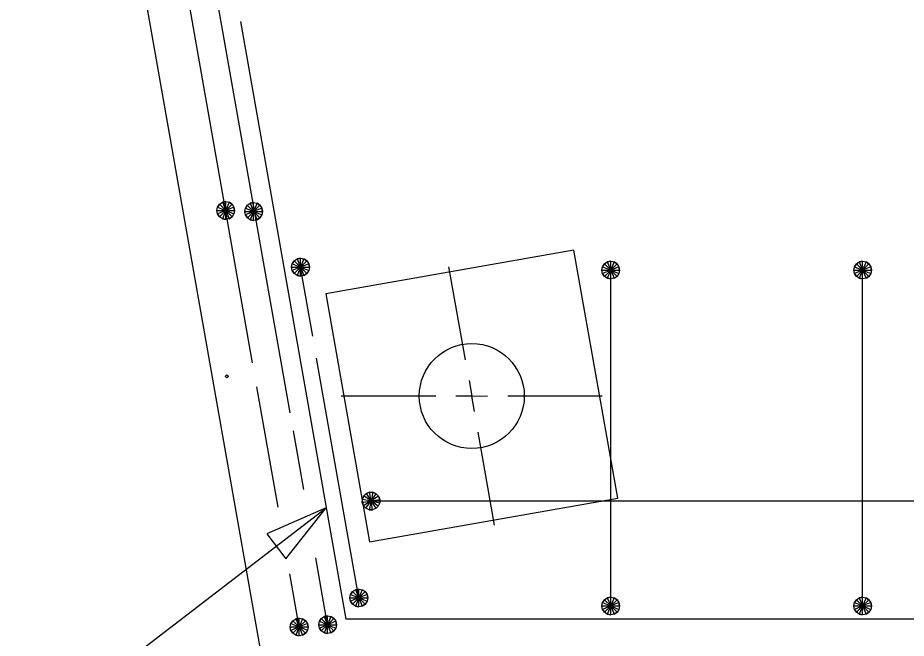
# Model space of a CAD drawing. Extents: x -408 to -23, y -15 to 117.
# Drawn here: x -104.441 to -102.678, y 60.471 to 61.703 of the extents above; entities that cross this region are included whole.
import ezdxf

# ---------------------------------------------------------------- set-up
doc = ezdxf.new("R2010")
doc.units = 0
for name, color, linetype in [('Arrowhead Terminators CELL', 7, 'Continuous'), ('Dimension Lines', 7, 'Continuous'), ('Rebar Lines', 7, 'Continuous'), ('Sup Concrete Girder Lines', 7, 'Continuous'), ('Sup Cored Slab Unit', 7, 'Continuous')]:
    doc.layers.add(name, color=color, linetype=linetype)

msp = doc.modelspace()

# ---------------------------------------------------------------- linework, layer by layer
at = {"layer": 'Arrowhead Terminators CELL'}
msp.add_lwpolyline([(-103.8288, 60.7301), (-103.947, 60.6788), (-103.909, 60.6292)], close=True, dxfattribs=at)
at = {"layer": 'Dimension Lines'}
for p, q in [((-103.5527, 61.024), (-103.5853, 61.2087)), ((-103.6116, 60.9521), (-103.7991, 60.9521)), ((-103.281, 60.9521), (-103.4685, 60.9521)), ((-103.4948, 60.6956), (-103.5274, 60.8802))]:
    msp.add_line(p, q, dxfattribs=at)
for points in [[(-103.5455, 60.983), (-103.54, 60.9521), (-103.5086, 60.9522)], [(-103.5344, 60.9212), (-103.54, 60.9521), (-103.5715, 60.952)], [(-104.4274, 60.3929), (-104.2682, 60.3929), (-103.8288, 60.7301)]]:
    msp.add_lwpolyline(points, dxfattribs=at)
at = {"layer": 'Rebar Lines'}
for p, q in [((-103.9004, 60.9188), (-104.2197, 62.7294)), ((-103.975, 61.0181), (-104.1288, 61.8902)), ((-103.9991, 61.6957), (-103.7899, 60.5094)), ((-103.8558, 61.0706), (-103.88, 61.208)), ((-103.2642, 60.5287), (-103.2642, 61.2021)), ((-102.7642, 60.5287), (-102.7642, 61.2021)), ((-103.7642, 60.5514), (-103.8481, 61.0273)), ((-103.9244, 60.7313), (-103.9665, 60.9702)), ((-103.8736, 60.7664), (-103.8942, 60.8833)), ((-103.74, 60.7438), (-101.0525, 60.7438)), ((-103.8263, 60.4982), (-103.8497, 60.6311)), ((-103.8826, 60.4938), (-103.9012, 60.5992)), ((-102.4276, 60.5094), (-103.7899, 60.5094))]:
    msp.add_line(p, q, dxfattribs=at)
for points in [[(-104.0459, 61.3204), (-104.0446, 61.3271), (-104.0408, 61.3328), (-104.0351, 61.3367), (-104.0283, 61.338), (-104.0216, 61.3367), (-104.0159, 61.3328), (-104.0121, 61.3272), (-104.0107, 61.3204), (-104.0121, 61.3137), (-104.0159, 61.308), (-104.0215, 61.3041), (-104.0283, 61.3027), (-104.0351, 61.3041), (-104.0408, 61.3079), (-104.0446, 61.3136), (-104.0459, 61.3204), (-104.0283, 61.3204), (-104.0107, 61.3204), (-104.0121, 61.3272), (-104.0283, 61.3204), (-104.0159, 61.3328), (-104.0216, 61.3367), (-104.0283, 61.3204), (-104.0283, 61.338), (-104.0351, 61.3367), (-104.0283, 61.3204), (-104.0408, 61.3328), (-104.0446, 61.3271), (-104.0283, 61.3204), (-104.0446, 61.3136), (-104.0408, 61.3079), (-104.0283, 61.3204), (-104.0351, 61.3041), (-104.0283, 61.3027), (-104.0283, 61.3204), (-104.0215, 61.3041), (-104.0159, 61.308), (-104.0283, 61.3204), (-104.0121, 61.3137)], [(-103.9907, 61.3183), (-103.9894, 61.325), (-103.9856, 61.3307), (-103.9798, 61.3346), (-103.9731, 61.3359), (-103.9663, 61.3346), (-103.9606, 61.3307), (-103.9568, 61.325), (-103.9554, 61.3183), (-103.9568, 61.3115), (-103.9606, 61.3058), (-103.9663, 61.302), (-103.9731, 61.3006), (-103.9798, 61.302), (-103.9855, 61.3058), (-103.9894, 61.3115), (-103.9907, 61.3183), (-103.9731, 61.3183), (-103.9554, 61.3183), (-103.9568, 61.325), (-103.9731, 61.3183), (-103.9606, 61.3307), (-103.9663, 61.3346), (-103.9731, 61.3183), (-103.9731, 61.3359), (-103.9798, 61.3346), (-103.9731, 61.3183), (-103.9856, 61.3307), (-103.9894, 61.325), (-103.9731, 61.3183), (-103.9894, 61.3115), (-103.9855, 61.3058), (-103.9731, 61.3183), (-103.9798, 61.302), (-103.9731, 61.3006), (-103.9731, 61.3183), (-103.9663, 61.302), (-103.9606, 61.3058), (-103.9731, 61.3183), (-103.9568, 61.3115)], [(-103.8976, 61.2079), (-103.8963, 61.2147), (-103.8925, 61.2204), (-103.8868, 61.2242), (-103.88, 61.2255), (-103.8733, 61.2242), (-103.8675, 61.2204), (-103.8637, 61.2147), (-103.8624, 61.2079), (-103.8637, 61.2012), (-103.8675, 61.1955), (-103.8732, 61.1916), (-103.88, 61.1903), (-103.8868, 61.1916), (-103.8924, 61.1954), (-103.8963, 61.2012), (-103.8976, 61.2079), (-103.88, 61.2079), (-103.8624, 61.2079), (-103.8637, 61.2147), (-103.88, 61.2079), (-103.8675, 61.2204), (-103.8733, 61.2242), (-103.88, 61.2079), (-103.88, 61.2255), (-103.8868, 61.2242), (-103.88, 61.2079), (-103.8925, 61.2204), (-103.8963, 61.2147), (-103.88, 61.2079), (-103.8963, 61.2012), (-103.8924, 61.1954), (-103.88, 61.2079), (-103.8868, 61.1916), (-103.88, 61.1903), (-103.88, 61.2079), (-103.8732, 61.1916), (-103.8675, 61.1955), (-103.88, 61.2079), (-103.8637, 61.2012)], [(-103.2818, 61.2021), (-103.2805, 61.2088), (-103.2767, 61.2145), (-103.271, 61.2184), (-103.2642, 61.2197), (-103.2575, 61.2184), (-103.2517, 61.2145), (-103.2479, 61.2088), (-103.2466, 61.2021), (-103.2479, 61.1953), (-103.2517, 61.1896), (-103.2574, 61.1858), (-103.2642, 61.1844), (-103.271, 61.1858), (-103.2766, 61.1896), (-103.2805, 61.1953), (-103.2818, 61.2021), (-103.2642, 61.2021), (-103.2466, 61.2021), (-103.2479, 61.2088), (-103.2642, 61.2021), (-103.2517, 61.2145), (-103.2575, 61.2184), (-103.2642, 61.2021), (-103.2642, 61.2197), (-103.271, 61.2184), (-103.2642, 61.2021), (-103.2767, 61.2145), (-103.2805, 61.2088), (-103.2642, 61.2021), (-103.2805, 61.1953), (-103.2766, 61.1896), (-103.2642, 61.2021), (-103.271, 61.1858), (-103.2642, 61.1844), (-103.2642, 61.2021), (-103.2574, 61.1858), (-103.2517, 61.1896), (-103.2642, 61.2021), (-103.2479, 61.1953)], [(-102.7818, 61.2021), (-102.7805, 61.2088), (-102.7767, 61.2145), (-102.771, 61.2184), (-102.7642, 61.2197), (-102.7575, 61.2184), (-102.7517, 61.2145), (-102.7479, 61.2088), (-102.7466, 61.2021), (-102.7479, 61.1953), (-102.7517, 61.1896), (-102.7574, 61.1858), (-102.7642, 61.1844), (-102.771, 61.1858), (-102.7766, 61.1896), (-102.7805, 61.1953), (-102.7818, 61.2021), (-102.7642, 61.2021), (-102.7466, 61.2021), (-102.7479, 61.2088), (-102.7642, 61.2021), (-102.7517, 61.2145), (-102.7575, 61.2184), (-102.7642, 61.2021), (-102.7642, 61.2197), (-102.771, 61.2184), (-102.7642, 61.2021), (-102.7767, 61.2145), (-102.7805, 61.2088), (-102.7642, 61.2021), (-102.7805, 61.1953), (-102.7766, 61.1896), (-102.7642, 61.2021), (-102.771, 61.1858), (-102.7642, 61.1844), (-102.7642, 61.2021), (-102.7574, 61.1858), (-102.7517, 61.1896), (-102.7642, 61.2021), (-102.7479, 61.1953)], [(-103.7573, 60.7407), (-103.7572, 60.7476), (-103.7544, 60.7539), (-103.7495, 60.7587), (-103.743, 60.7611), (-103.7362, 60.761), (-103.7299, 60.7582), (-103.7252, 60.7533), (-103.7227, 60.7469), (-103.7228, 60.74), (-103.7256, 60.7337), (-103.7305, 60.7289), (-103.7369, 60.7264), (-103.7438, 60.7265), (-103.75, 60.7293), (-103.7548, 60.7343), (-103.7573, 60.7407), (-103.74, 60.7438), (-103.7227, 60.7469), (-103.7252, 60.7533), (-103.74, 60.7438), (-103.7299, 60.7582), (-103.7362, 60.761), (-103.74, 60.7438), (-103.743, 60.7611), (-103.7495, 60.7587), (-103.74, 60.7438), (-103.7544, 60.7539), (-103.7572, 60.7476), (-103.74, 60.7438), (-103.7548, 60.7343), (-103.75, 60.7293), (-103.74, 60.7438), (-103.7438, 60.7265), (-103.7369, 60.7264), (-103.74, 60.7438), (-103.7305, 60.7289), (-103.7256, 60.7337), (-103.74, 60.7438), (-103.7228, 60.74)], [(-103.7818, 60.5514), (-103.7805, 60.5582), (-103.7767, 60.5639), (-103.771, 60.5677), (-103.7642, 60.569), (-103.7575, 60.5677), (-103.7517, 60.5639), (-103.7479, 60.5582), (-103.7466, 60.5514), (-103.7479, 60.5447), (-103.7517, 60.539), (-103.7574, 60.5351), (-103.7642, 60.5338), (-103.771, 60.5351), (-103.7766, 60.5389), (-103.7805, 60.5447), (-103.7818, 60.5514), (-103.7642, 60.5514), (-103.7466, 60.5514), (-103.7479, 60.5582), (-103.7642, 60.5514), (-103.7517, 60.5639), (-103.7575, 60.5677), (-103.7642, 60.5514), (-103.7642, 60.569), (-103.771, 60.5677), (-103.7642, 60.5514), (-103.7767, 60.5639), (-103.7805, 60.5582), (-103.7642, 60.5514), (-103.7805, 60.5447), (-103.7766, 60.5389), (-103.7642, 60.5514), (-103.771, 60.5351), (-103.7642, 60.5338), (-103.7642, 60.5514), (-103.7574, 60.5351), (-103.7517, 60.539), (-103.7642, 60.5514), (-103.7479, 60.5447)], [(-103.2818, 60.5354), (-103.2805, 60.5421), (-103.2767, 60.5478), (-103.271, 60.5517), (-103.2642, 60.553), (-103.2575, 60.5517), (-103.2517, 60.5478), (-103.2479, 60.5422), (-103.2466, 60.5354), (-103.2479, 60.5287), (-103.2517, 60.523), (-103.2574, 60.5191), (-103.2642, 60.5177), (-103.271, 60.5191), (-103.2766, 60.5229), (-103.2805, 60.5286), (-103.2818, 60.5354), (-103.2642, 60.5354), (-103.2466, 60.5354), (-103.2479, 60.5422), (-103.2642, 60.5354), (-103.2517, 60.5478), (-103.2575, 60.5517), (-103.2642, 60.5354), (-103.2642, 60.553), (-103.271, 60.5517), (-103.2642, 60.5354), (-103.2767, 60.5478), (-103.2805, 60.5421), (-103.2642, 60.5354), (-103.2805, 60.5286), (-103.2766, 60.5229), (-103.2642, 60.5354), (-103.271, 60.5191), (-103.2642, 60.5177), (-103.2642, 60.5354), (-103.2574, 60.5191), (-103.2517, 60.523), (-103.2642, 60.5354), (-103.2479, 60.5287)], [(-102.7818, 60.5354), (-102.7805, 60.5421), (-102.7767, 60.5478), (-102.771, 60.5517), (-102.7642, 60.553), (-102.7575, 60.5517), (-102.7517, 60.5478), (-102.7479, 60.5422), (-102.7466, 60.5354), (-102.7479, 60.5287), (-102.7517, 60.523), (-102.7574, 60.5191), (-102.7642, 60.5177), (-102.771, 60.5191), (-102.7766, 60.5229), (-102.7805, 60.5286), (-102.7818, 60.5354), (-102.7642, 60.5354), (-102.7466, 60.5354), (-102.7479, 60.5422), (-102.7642, 60.5354), (-102.7517, 60.5478), (-102.7575, 60.5517), (-102.7642, 60.5354), (-102.7642, 60.553), (-102.771, 60.5517), (-102.7642, 60.5354), (-102.7767, 60.5478), (-102.7805, 60.5421), (-102.7642, 60.5354), (-102.7805, 60.5286), (-102.7766, 60.5229), (-102.7642, 60.5354), (-102.771, 60.5191), (-102.7642, 60.5177), (-102.7642, 60.5354), (-102.7574, 60.5191), (-102.7517, 60.523), (-102.7642, 60.5354), (-102.7479, 60.5287)], [(-103.9002, 60.4938), (-103.8989, 60.5005), (-103.8951, 60.5062), (-103.8894, 60.5101), (-103.8826, 60.5114), (-103.8759, 60.5101), (-103.8701, 60.5062), (-103.8663, 60.5006), (-103.865, 60.4938), (-103.8663, 60.4871), (-103.8701, 60.4813), (-103.8758, 60.4775), (-103.8826, 60.4761), (-103.8894, 60.4775), (-103.895, 60.4813), (-103.8989, 60.487), (-103.9002, 60.4938), (-103.8826, 60.4938), (-103.865, 60.4938), (-103.8663, 60.5006), (-103.8826, 60.4938), (-103.8701, 60.5062), (-103.8759, 60.5101), (-103.8826, 60.4938), (-103.8826, 60.5114), (-103.8894, 60.5101), (-103.8826, 60.4938), (-103.8951, 60.5062), (-103.8989, 60.5005), (-103.8826, 60.4938), (-103.8989, 60.487), (-103.895, 60.4813), (-103.8826, 60.4938), (-103.8894, 60.4775), (-103.8826, 60.4761), (-103.8826, 60.4938), (-103.8758, 60.4775), (-103.8701, 60.4813), (-103.8826, 60.4938), (-103.8663, 60.4871)], [(-103.8439, 60.4982), (-103.8426, 60.5049), (-103.8388, 60.5107), (-103.8331, 60.5145), (-103.8263, 60.5158), (-103.8196, 60.5145), (-103.8139, 60.5107), (-103.8101, 60.505), (-103.8087, 60.4982), (-103.8101, 60.4915), (-103.8139, 60.4858), (-103.8196, 60.4819), (-103.8263, 60.4806), (-103.8331, 60.4819), (-103.8388, 60.4857), (-103.8426, 60.4914), (-103.8439, 60.4982), (-103.8263, 60.4982), (-103.8087, 60.4982), (-103.8101, 60.505), (-103.8263, 60.4982), (-103.8139, 60.5107), (-103.8196, 60.5145), (-103.8263, 60.4982), (-103.8263, 60.5158), (-103.8331, 60.5145), (-103.8263, 60.4982), (-103.8388, 60.5107), (-103.8426, 60.5049), (-103.8263, 60.4982), (-103.8426, 60.4914), (-103.8388, 60.4857), (-103.8263, 60.4982), (-103.8331, 60.4819), (-103.8263, 60.4806), (-103.8263, 60.4982), (-103.8196, 60.4819), (-103.8139, 60.4858), (-103.8263, 60.4982), (-103.8101, 60.4915)]]:
    msp.add_lwpolyline(points, dxfattribs=at)
at = {"layer": 'Sup Concrete Girder Lines'}
msp.add_line((-103.9231, 60.2438), (-104.4412, 63.1822), dxfattribs=at)
for centre, radius in [((-103.54, 60.9521), 0.1042), ((-104.0264, 60.9912), 0.00273)]:
    msp.add_circle(centre, radius, dxfattribs=at)
at = {"layer": 'Sup Cored Slab Unit'}
msp.add_lwpolyline([(-103.3372, 61.2417), (-103.8296, 61.1549), (-103.7428, 60.6625), (-103.2504, 60.7493)], close=True, dxfattribs=at)

doc.saveas('drawing.dxf')
